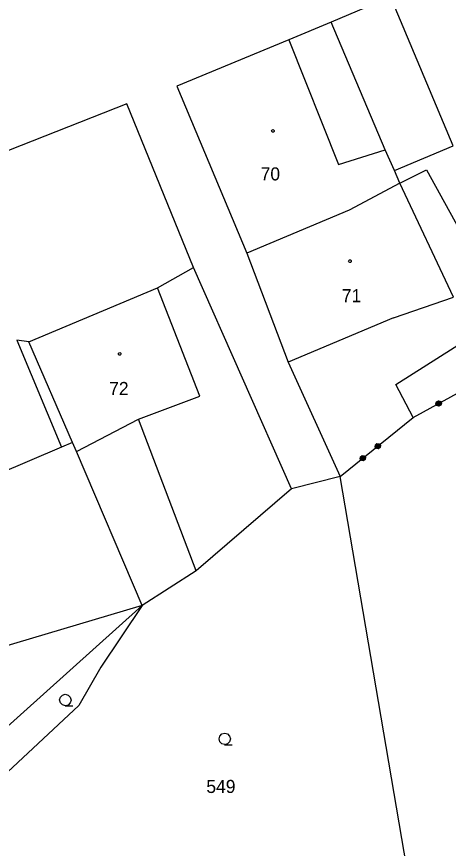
# Model space of a CAD drawing. Extents: x -757994 to -755874, y -1047691 to -1046119.
# Drawn here: x -757613.6 to -757585.5, y -1047200.5 to -1047146.4 of the extents above; entities that cross this region are included whole.
import ezdxf

# ---------------------------------------------------------------- set-up
doc = ezdxf.new("R2010")
doc.units = 0
doc.layers.add('katastrální mapa', color=7, linetype='Continuous')

msp = doc.modelspace()

# ---------------------------------------------------------------- linework, layer by layer
at = {"layer": 'katastrální mapa'}
for p, q in [((-757589.29, -1047145.09), (-757593.17, -1047146.73)), ((-757585.21, -1047154.77), (-757589.29, -1047145.09)), ((-757593.17, -1047146.73), (-757595.92, -1047147.89)), ((-757589.64, -1047155.03), (-757593.17, -1047146.73)), ((-757595.92, -1047147.89), (-757603.21, -1047150.89)), ((-757595.92, -1047147.89), (-757592.69, -1047156)), ((-757603.21, -1047150.89), (-757598.66, -1047161.76)), ((-757606.48, -1047152.04), (-757623.8, -1047158.88)), ((-757602.13, -1047162.7), (-757606.48, -1047152.04)), ((-757592.69, -1047156), (-757589.64, -1047155.03)), ((-757589.05, -1047156.39), (-757589.64, -1047155.03)), ((-757589.05, -1047156.39), (-757585.21, -1047154.77)), ((-757588.7, -1047157.2), (-757589.05, -1047156.39)), ((-757588.7, -1047157.2), (-757586.95, -1047156.34)), ((-757586.95, -1047156.34), (-757580.75, -1047167.65)), ((-757588.7, -1047157.2), (-757591.99, -1047158.96)), ((-757585.19, -1047164.63), (-757588.7, -1047157.2)), ((-757591.99, -1047158.96), (-757598.66, -1047161.76)), ((-757598.66, -1047161.76), (-757595.97, -1047168.86)), ((-757604.48, -1047164.01), (-757602.13, -1047162.7)), ((-757595.75, -1047177.1), (-757602.13, -1047162.7)), ((-757612.86, -1047167.53), (-757604.48, -1047164.01)), ((-757601.72, -1047171.07), (-757604.48, -1047164.01)), ((-757589.11, -1047165.96), (-757585.19, -1047164.63)), ((-757589.11, -1047165.96), (-757595.97, -1047168.86)), ((-757612.86, -1047167.53), (-757613.64, -1047167.42)), ((-757613.64, -1047167.42), (-757610.72, -1047174.38)), ((-757588.96, -1047170.3), (-757583.99, -1047167.16)), ((-757610, -1047174.07), (-757612.86, -1047167.53)), ((-757595.97, -1047168.86), (-757592.58, -1047176.29)), ((-757587.83, -1047172.45), (-757582.65, -1047169.61)), ((-757587.83, -1047172.45), (-757588.96, -1047170.3)), ((-757605.71, -1047172.57), (-757601.72, -1047171.07)), ((-757609.74, -1047174.66), (-757605.71, -1047172.57)), ((-757601.96, -1047182.42), (-757605.71, -1047172.57)), ((-757592.58, -1047176.29), (-757587.83, -1047172.45)), ((-757610.72, -1047174.38), (-757616.73, -1047176.94)), ((-757610, -1047174.07), (-757610.72, -1047174.38)), ((-757609.74, -1047174.66), (-757610, -1047174.07)), ((-757605.48, -1047184.68), (-757609.74, -1047174.66)), ((-757592.58, -1047176.29), (-757595.75, -1047177.1)), ((-757587.62, -1047205.32), (-757592.58, -1047176.29)), ((-757595.75, -1047177.1), (-757601.96, -1047182.42)), ((-757601.96, -1047182.42), (-757605.48, -1047184.68)), ((-757605.48, -1047184.68), (-757623.28, -1047189.96)), ((-757605.48, -1047184.68), (-757621.22, -1047198.8)), ((-757605.48, -1047184.68), (-757608.16, -1047188.7)), ((-757608.16, -1047188.7), (-757609.59, -1047191.18)), ((-757609.59, -1047191.18), (-757620.6, -1047201.46))]:
    msp.add_line(p, q, dxfattribs=at)
for points in [[(-757596.96, -1047153.725), (-757596.91, -1047153.735), (-757596.885, -1047153.78), (-757596.875, -1047153.81), (-757596.885, -1047153.855), (-757596.925, -1047153.89), (-757596.96, -1047153.895), (-757597.005, -1047153.88), (-757597.035, -1047153.85), (-757597.045, -1047153.81), (-757597.035, -1047153.765), (-757596.995, -1047153.73)], [(-757591.94, -1047162.195), (-757591.89, -1047162.205), (-757591.865, -1047162.25), (-757591.855, -1047162.28), (-757591.865, -1047162.325), (-757591.905, -1047162.36), (-757591.94, -1047162.365), (-757591.985, -1047162.35), (-757592.015, -1047162.32), (-757592.025, -1047162.28), (-757592.015, -1047162.235), (-757591.975, -1047162.2)], [(-757606.93, -1047168.235), (-757606.88, -1047168.245), (-757606.855, -1047168.29), (-757606.845, -1047168.32), (-757606.855, -1047168.365), (-757606.895, -1047168.4), (-757606.93, -1047168.405), (-757606.975, -1047168.39), (-757607.005, -1047168.36), (-757607.015, -1047168.32), (-757607.005, -1047168.275), (-757606.965, -1047168.24)]]:
    msp.add_lwpolyline(points, close=True, dxfattribs=at)
for points in [[(-757586.184, -1047171.365), (-757586.055, -1047171.403), (-757585.99, -1047171.521), (-757586.027, -1047171.65), (-757586.146, -1047171.715), (-757586.275, -1047171.678), (-757586.34, -1047171.559), (-757586.302, -1047171.43), (-757586.184, -1047171.365), (-757586.179, -1047171.385), (-757586.284, -1047171.443), (-757586.3, -1047171.497), (-757586.124, -1047171.401), (-757586.07, -1047171.417), (-757586.315, -1047171.552), (-757586.296, -1047171.587), (-757586.051, -1047171.452), (-757586.031, -1047171.487), (-757586.277, -1047171.622), (-757586.258, -1047171.657), (-757586.012, -1047171.522), (-757586.028, -1047171.576), (-757586.203, -1047171.673), (-757586.149, -1047171.688), (-757586.044, -1047171.631)], [(-757590.18, -1047174.144), (-757590.047, -1047174.158), (-757589.962, -1047174.263), (-757589.976, -1047174.397), (-757590.081, -1047174.482), (-757590.215, -1047174.468), (-757590.3, -1047174.363), (-757590.285, -1047174.229), (-757590.18, -1047174.144), (-757590.18, -1047174.169), (-757590.273, -1047174.245), (-757590.279, -1047174.301), (-757590.123, -1047174.175), (-757590.067, -1047174.181), (-757590.285, -1047174.357), (-757590.26, -1047174.388), (-757590.042, -1047174.212), (-757590.017, -1047174.243), (-757590.234, -1047174.419), (-757590.209, -1047174.451), (-757589.992, -1047174.274), (-757589.998, -1047174.331), (-757590.153, -1047174.457), (-757590.097, -1047174.462), (-757590.004, -1047174.387)], [(-757591.152, -1047174.93), (-757591.019, -1047174.944), (-757590.934, -1047175.049), (-757590.948, -1047175.183), (-757591.053, -1047175.268), (-757591.187, -1047175.254), (-757591.272, -1047175.149), (-757591.257, -1047175.015), (-757591.152, -1047174.93), (-757591.144, -1047174.949), (-757591.237, -1047175.024), (-757591.243, -1047175.081), (-757591.088, -1047174.955), (-757591.031, -1047174.961), (-757591.249, -1047175.137), (-757591.224, -1047175.168), (-757591.006, -1047174.992), (-757590.981, -1047175.023), (-757591.199, -1047175.199), (-757591.174, -1047175.23), (-757590.956, -1047175.054), (-757590.962, -1047175.11), (-757591.117, -1047175.236), (-757591.061, -1047175.242), (-757590.968, -1047175.167)], [(-757610.47, -1047191.2), (-757610.66, -1047191.15), (-757610.795, -1047191.015), (-757610.845, -1047190.83), (-757610.795, -1047190.645), (-757610.66, -1047190.51), (-757610.475, -1047190.46), (-757610.29, -1047190.51), (-757610.155, -1047190.645), (-757610.105, -1047190.835), (-757610.155, -1047191.025), (-757610.29, -1047191.16), (-757610.48, -1047191.21), (-757609.98, -1047191.21)], [(-757600.09, -1047193.73), (-757600.28, -1047193.68), (-757600.415, -1047193.545), (-757600.465, -1047193.36), (-757600.415, -1047193.175), (-757600.28, -1047193.04), (-757600.095, -1047192.99), (-757599.91, -1047193.04), (-757599.775, -1047193.175), (-757599.725, -1047193.365), (-757599.775, -1047193.555), (-757599.91, -1047193.69), (-757600.1, -1047193.74), (-757599.6, -1047193.74)]]:
    msp.add_lwpolyline(points, dxfattribs=at)

# ---------------------------------------------------------------- texts
for s, p in [('70', (-757597.756, -1047157.03)), ('71', (-757592.468, -1047164.95)), ('72', (-757607.619, -1047170.99)), ('549', (-757601.291, -1047196.88))]:
    msp.add_text(s, height=0.85, dxfattribs=at).set_placement(p)

doc.saveas('drawing.dxf')
